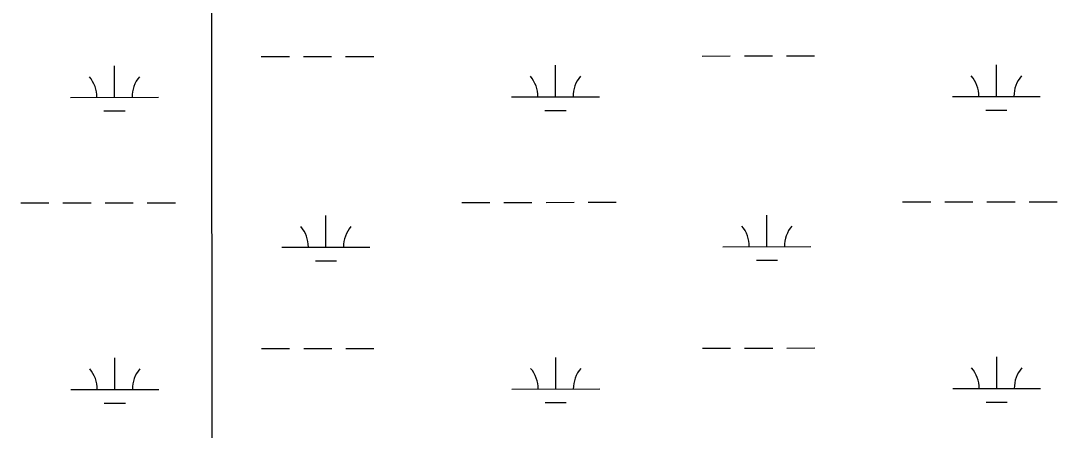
# Model space of a CAD drawing. Extents: x 3297753 to 3335611, y 652252 to 677623.
# Drawn here: x 3317421 to 3318601, y 665967 to 666433 of the extents above; entities that cross this region are included whole.
import ezdxf

# ---------------------------------------------------------------- set-up
doc = ezdxf.new("R2010")
doc.units = 0
doc.layers.add('V-GRID-MAJR', color=7, linetype='Continuous')
doc.layers.add('V-WETL-SWMP', color=7, linetype='Continuous')

msp = doc.modelspace()

# ---------------------------------------------------------------- linework, layer by layer
at = {"layer": 'V-GRID-MAJR'}
msp.add_spline([(3317647.879, 657646.666), (3317644.7970000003, 660673.924), (3317638.625, 666735.341), (3317632.454, 672796.784), (3317629.365, 675830.954)], degree=3, dxfattribs=at)
at = {"layer": 'V-WETL-SWMP'}
for p, q in [((3317695.232967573, 666392.7023714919), (3317727.2329504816, 666392.7349323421)), ((3317743.232941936, 666392.7512127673), (3317775.2329248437, 666392.7837736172)), ((3317791.232916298, 666392.8000540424), (3317823.232899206, 666392.8326148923)), ((3318197.1406994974, 666393.2130762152), (3318229.1406824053, 666393.2456370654)), ((3318245.1406738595, 666393.2619174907), (3318277.140656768, 666393.2944783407)), ((3318293.140648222, 666393.3107587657), (3318325.1406311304, 666393.3433196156)), ((3317528.2163049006, 666346.1024096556), (3317528.179670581, 666382.102386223)), ((3318030.1240368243, 666346.613114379), (3318030.087402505, 666382.6130909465)), ((3318532.0317687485, 666347.1238191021), (3318531.995134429, 666383.1237956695)), ((3317478.2163316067, 666346.0515333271), (3317578.216278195, 666346.1532859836)), ((3317980.1240635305, 666346.5622380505), (3318080.1240101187, 666346.6639907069)), ((3318482.0317954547, 666347.0729427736), (3318582.0317420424, 666347.1746954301)), ((3317516.232014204, 666330.6592093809), (3317540.232001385, 666330.6836300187)), ((3318018.139746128, 666331.1699141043), (3318042.139733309, 666331.194334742)), ((3318520.0474780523, 666331.6806188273), (3318544.047465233, 666331.7050394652)), ((3317421.494548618, 666225.922771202), (3317453.4945315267, 666225.9553320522)), ((3317469.494522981, 666225.9716124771), (3317501.494505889, 666226.0041733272)), ((3317517.494497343, 666226.0204537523), (3317549.4944802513, 666226.0530146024)), ((3317565.4944717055, 666226.0692950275), (3317597.494454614, 666226.1018558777)), ((3317923.4022805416, 666226.4334759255), (3317955.4022634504, 666226.4660367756)), ((3317971.402254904, 666226.4823172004), (3318003.4022378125, 666226.5148780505)), ((3318019.402229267, 666226.5311584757), (3318051.4022121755, 666226.5637193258)), ((3318067.4022036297, 666226.5799997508), (3318099.4021865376, 666226.612560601)), ((3318425.3100124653, 666226.9441806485), (3318457.309995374, 666226.9767414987)), ((3318473.3099868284, 666226.9930219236), (3318505.3099697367, 666227.0255827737)), ((3318521.3099611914, 666227.0418631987), (3318553.3099440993, 666227.0744240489)), ((3318569.3099355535, 666227.090704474), (3318601.309918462, 666227.1232653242)), ((3317768.8619991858, 666175.5342074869), (3317768.8253648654, 666211.5341840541)), ((3318270.769731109, 666176.0449122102), (3318270.7330967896, 666212.0448887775)), ((3317718.8620258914, 666175.4833311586), (3317818.86197248, 666175.5850838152)), ((3318220.769757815, 666175.9940358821), (3318320.769704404, 666176.0957885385)), ((3317756.877708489, 666160.0910072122), (3317780.8776956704, 666160.11542785)), ((3318258.785440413, 666160.6017119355), (3318282.7854275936, 666160.6261325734)), ((3317695.571504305, 666060.0275880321), (3317727.571487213, 666060.0601488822)), ((3317743.571478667, 666060.0764293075), (3317775.5714615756, 666060.1089901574)), ((3317791.5714530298, 666060.1252705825), (3317823.571435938, 666060.1578314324)), ((3318197.479236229, 666060.5382927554), (3318229.479219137, 666060.5708536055)), ((3318245.4792105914, 666060.5871340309), (3318277.4791935, 666060.6196948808)), ((3318293.479184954, 666060.6359753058), (3318325.479167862, 666060.6685361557)), ((3317528.5548416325, 666013.4276261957), (3317528.5182073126, 666049.4276027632)), ((3318030.462573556, 666013.938330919), (3318030.425939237, 666049.9383074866)), ((3318532.37030548, 666014.4490356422), (3318532.333671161, 666050.4490122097)), ((3317478.5548683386, 666013.3767498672), (3317578.554814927, 666013.4785025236)), ((3317980.4626002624, 666013.8874545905), (3318080.46254685, 666013.989207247)), ((3318482.370332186, 666014.3981593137), (3318582.3702787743, 666014.4999119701)), ((3317516.570550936, 665997.984425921), (3317540.570538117, 665998.0088465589)), ((3318018.47828286, 665998.4951306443), (3318042.4782700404, 665998.5195512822)), ((3318520.3860147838, 665999.0058353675), (3318544.3860019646, 665999.0302560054))]:
    msp.add_line(p, q, dxfattribs=at)
for centre, radius, start, end in [((3317472.9729151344, 666346.5210013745), 35.24628790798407, 359.28648001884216, 40.83013835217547), ((3317583.458728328, 666346.6334236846), 35.246287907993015, 139.28647683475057, 180.8301351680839), ((3317974.8806470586, 666347.0317060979), 35.24628790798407, 359.28648001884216, 40.83013835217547), ((3318085.3664602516, 666347.1441284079), 35.246287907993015, 139.28647683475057, 180.8301351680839), ((3318476.788378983, 666347.542410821), 35.24628790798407, 359.28648001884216, 40.83013835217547), ((3318587.2741921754, 666347.6548331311), 35.246287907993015, 139.28647683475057, 180.8301351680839), ((3317713.61860942, 666175.9527992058), 35.24628790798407, 359.28648001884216, 40.83013835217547), ((3317824.104422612, 666176.065221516), 35.246287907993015, 139.28647683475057, 180.8301351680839), ((3318215.5263413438, 666176.4635039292), 35.24628790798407, 359.28648001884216, 40.83013835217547), ((3318326.0121545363, 666176.5759262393), 35.246287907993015, 139.28647683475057, 180.8301351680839), ((3317473.3114518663, 666013.8462179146), 35.24628790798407, 359.28648001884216, 40.83013835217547), ((3317583.7972650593, 666013.9586402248), 35.246287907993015, 139.28647683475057, 180.8301351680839), ((3317975.2191837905, 666014.3569226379), 35.24628790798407, 359.28648001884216, 40.83013835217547), ((3318085.704996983, 666014.4693449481), 35.246287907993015, 139.28647683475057, 180.8301351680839), ((3318477.1269157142, 666014.8676273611), 35.24628790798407, 359.28648001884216, 40.83013835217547), ((3318587.6127289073, 666014.9800496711), 35.246287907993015, 139.28647683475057, 180.8301351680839)]:
    msp.add_arc(centre, radius, start, end, dxfattribs=at)

doc.saveas('drawing.dxf')
